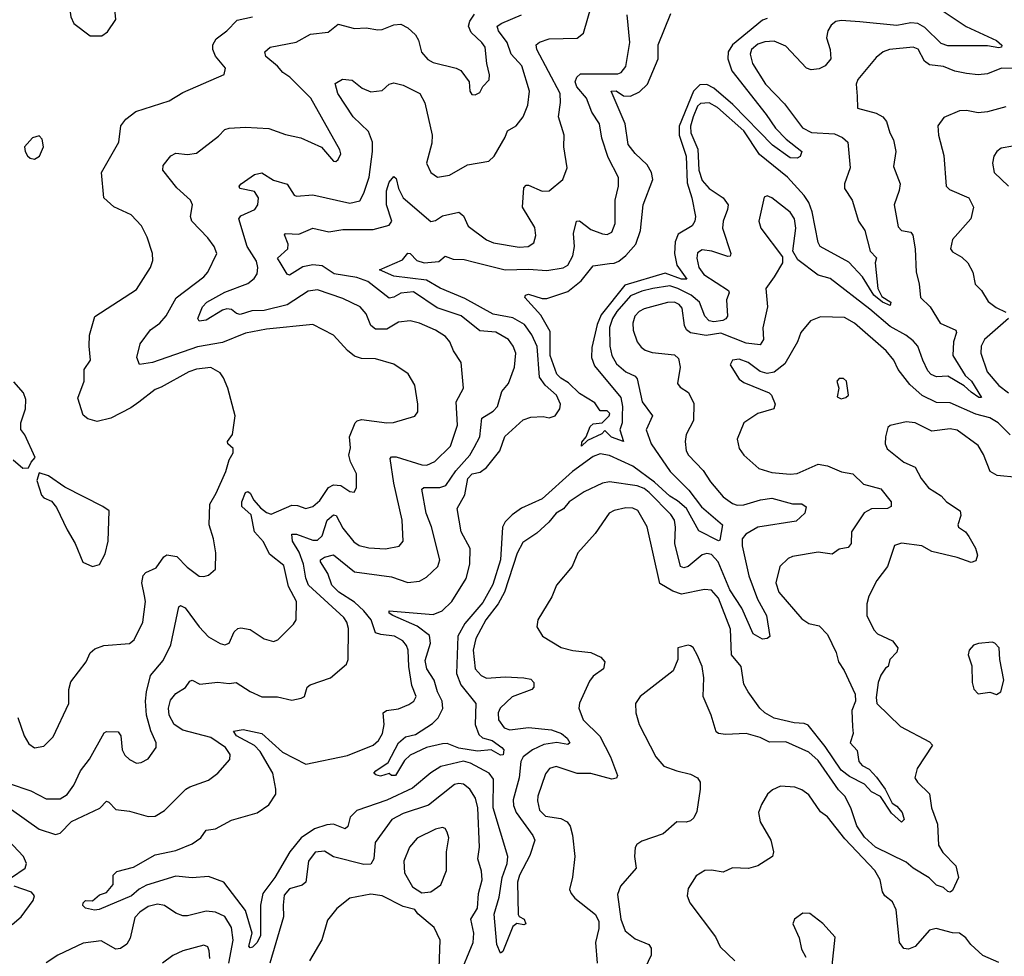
# Model space of a CAD drawing. Extents: x 1552294 to 1694791, y 811929 to 917222.
# Tile 569 of 643: x 1662571 to 1666818, y 884135 to 888173. Entities that reach past the tile are written whole.
import ezdxf

# ---------------------------------------------------------------- set-up
doc = ezdxf.new("R2010")
doc.units = 0

msp = doc.modelspace()

# ---------------------------------------------------------------- linework, layer by layer
at = {"layer": '0CON10XD'}
for points in [[(1664530.8, 886329.2), (1664555.9, 886375), (1664564.7, 886455), (1664612.5, 886485), (1664631.5, 886505), (1664650.5, 886569.5), (1664679.4, 886605), (1664704.6, 886675), (1664711.1, 886735), (1664699.7, 886765), (1664678.9, 886795), (1664625, 886826.2), (1664555, 886831.3), (1664475, 886896.1), (1664371.2, 886931.2), (1664269.4, 886999.4), (1664215.2, 886994.8), (1664185, 886977.3), (1664165, 886973.3), (1664072.7, 887045), (1664025, 887062), (1663927.8, 887077.8), (1663875, 887111.6), (1663835, 887116.1), (1663792.4, 887107.6), (1663735, 887072), (1663725, 887076.2), (1663699.4, 887119.4), (1663682.5, 887145), (1663726.9, 887185), (1663728.4, 887205), (1663713.5, 887245), (1663718, 887252), (1663775, 887248.2), (1663835, 887274.1), (1663905, 887258), (1663965, 887268.8), (1664095, 887268.2), (1664165, 887286.7), (1664175.9, 887305), (1664153, 887375), (1664152.4, 887435), (1664165, 887472.5), (1664185, 887496.7), (1664195, 887488.8), (1664205.3, 887445), (1664225.3, 887405), (1664345, 887303.1), (1664365, 887306.9), (1664395, 887327.7), (1664465, 887343.5), (1664485, 887327.5), (1664505, 887283.1), (1664585, 887223.6), (1664615, 887210.8), (1664725, 887193.2), (1664764.7, 887195.3), (1664788.5, 887211.5), (1664797.2, 887242.8), (1664792.7, 887277.3), (1664739.6, 887365), (1664745, 887448), (1664755, 887459.4), (1664765, 887460), (1664825, 887434.7), (1664855, 887435.4), (1664914.4, 887485), (1664932.5, 887535), (1664917.3, 887625), (1664920, 887675), (1664895.3, 887755), (1664904.2, 887815.8), (1664901.7, 887855), (1664801.6, 888045), (1664798.5, 888065), (1664813.1, 888076.9), (1664855, 888091.1), (1664975, 888093.6), (1665002.5, 888115), (1665103.5, 888465)], [(1662925, 888103.3), (1662949.5, 888120.5), (1662985.8, 888174.2), (1662982, 888205), (1662965, 888240), (1662937, 888267), (1662885.8, 888285.8), (1662835, 888281.2), (1662797.7, 888262.3), (1662788.3, 888251.7), (1662786.1, 888226.1), (1662791.2, 888185), (1662805, 888157.5), (1662875, 888103.8), (1662925, 888103.3)], [(1666545, 888216.2), (1666653.8, 888143.8), (1666785, 888083.8), (1666807, 888063), (1666805.6, 888055), (1666795, 888052.7), (1666745, 888061.3), (1666575, 888060.4), (1666545, 888070.3), (1666475, 888139.9), (1666445, 888157.1), (1666415, 888159.7), (1666355, 888148.8), (1666195, 888164.7), (1666115, 888170.5), (1666091.2, 888165), (1666070.6, 888149.4), (1666056.9, 888125), (1666050.6, 888095), (1666066.5, 888045), (1666069.1, 888005), (1666045.6, 887975), (1666018.9, 887961.1), (1665985, 887956.7), (1665965, 887964.4), (1665875, 888059.3), (1665825, 888081.2), (1665785, 888078.6), (1665755, 888068), (1665727.1, 888045), (1665721.1, 888025), (1665731.8, 887985), (1665787.3, 887895), (1665870, 887810), (1665947.7, 887707.7), (1665986.8, 887686.8), (1666085, 887680.9), (1666120, 887665), (1666142.5, 887645), (1666152.9, 887535), (1666128.9, 887465), (1666128.5, 887445), (1666161.1, 887395), (1666189.6, 887305), (1666216.4, 887265), (1666239.1, 887175), (1666266.6, 887146.6), (1666260.8, 887125), (1666271.8, 887015), (1666290.3, 886980.3), (1666328.5, 886955), (1666325, 886941.1), (1666291.9, 886955), (1666255.3, 886985), (1666206.2, 887065), (1666147.5, 887127.5), (1666024.3, 887195), (1666015, 887212.5), (1665988.9, 887345), (1665975.2, 887385), (1665955, 887415.2), (1665882.1, 887495), (1665762.6, 887592.6), (1665695, 887694.8), (1665580.8, 887795), (1665545, 887814.8), (1665507.9, 887812.1), (1665495, 887800.9), (1665475.2, 887755.2), (1665464.9, 887714.9), (1665465.1, 887685), (1665495.5, 887615), (1665500.5, 887525), (1665515, 887479.6), (1665544.7, 887445), (1665604.6, 887405), (1665626.2, 887375), (1665624.7, 887355), (1665604.7, 887305), (1665602.4, 887275), (1665638, 887165), (1665635.7, 887154.3), (1665625, 887151.9), (1665555.8, 887175.8), (1665515, 887181.3), (1665495, 887167.5), (1665491.6, 887145), (1665500.8, 887105), (1665521.8, 887075), (1665628, 887005), (1665631.2, 886995), (1665619.3, 886965), (1665623.3, 886895), (1665617.1, 886882.9), (1665603.3, 886876.7), (1665565, 886871), (1665545, 886874.8), (1665526.7, 886895), (1665503.5, 886955), (1665467.3, 886985), (1665410.3, 887015), (1665375, 887026), (1665302.5, 887015), (1665255, 887003.3), (1665205, 886982.3), (1665147.1, 886915), (1665127.8, 886885), (1665115, 886845.8), (1665116.7, 886765), (1665124.8, 886725), (1665145, 886688.8), (1665184.9, 886654.9), (1665226.3, 886636.3), (1665234.1, 886625), (1665255.2, 886525.2), (1665300.4, 886465), (1665272.9, 886405), (1665295.3, 886345), (1665376.1, 886225), (1665457, 886145), (1665512.5, 886072.5), (1665603.1, 885995), (1665590.8, 885929.2), (1665585, 885925.6), (1665499.7, 885969.7), (1665446.5, 886065), (1665408.4, 886098.4)], [(1662562.5, 885165), (1662590.6, 885085), (1662610.6, 885050.6), (1662635, 885034.4), (1662675, 885041.4), (1662715, 885081.4), (1662782.1, 885225), (1662782.2, 885285), (1662792, 885318), (1662857.1, 885405), (1662875, 885444), (1662895, 885460), (1662934.4, 885475.6), (1663045, 885484), (1663065, 885500), (1663101.5, 885575), (1663112.9, 885665), (1663109.4, 885689.4), (1663097.5, 885745), (1663102.8, 885777.2), (1663115, 885790), (1663159.5, 885810.5), (1663192.5, 885857.5), (1663205, 885865.5), (1663248.8, 885858.8), (1663292.6, 885812.6), (1663345, 885774.3), (1663365, 885772), (1663385, 885778.8), (1663415.9, 885804.1), (1663417.5, 885875), (1663407.1, 885935), (1663388.1, 885995), (1663391.5, 886085), (1663418.3, 886131.7), (1663459.7, 886225), (1663473.8, 886275), (1663491.8, 886305), (1663491.4, 886325), (1663468.8, 886345), (1663466.7, 886355), (1663488.8, 886385), (1663500, 886465), (1663469.2, 886585), (1663449.7, 886629.7), (1663435, 886650), (1663395, 886673.3), (1663333.9, 886666.1), (1663300, 886655), (1663181.7, 886588.3), (1663155, 886579.2), (1663085, 886524.4), (1663050.6, 886499.4), (1662963.3, 886455), (1662905, 886441.1), (1662865, 886452.2), (1662845, 886468), (1662822.1, 886542.1), (1662848.7, 886615), (1662849.4, 886665), (1662876.2, 886705), (1662870, 886765), (1662872.5, 886812.5), (1662895, 886893.8), (1663075, 887010.6), (1663135.6, 887105), (1663145.7, 887135), (1663144.2, 887165), (1663121.1, 887235), (1663095.6, 887285), (1663051.3, 887331.3), (1662976.3, 887366.3), (1662934.2, 887405), (1662924.4, 887515), (1662981.2, 887615), (1662998.8, 887645), (1663006.9, 887715), (1663028.6, 887745), (1663071.9, 887778.1), (1663215, 887822.9), (1663275, 887859.2), (1663452.7, 887937.3), (1663458, 887965), (1663416, 888016), (1663404.5, 888045), (1663404.5, 888065), (1663418.8, 888091.2), (1663465, 888125.6), (1663508.5, 888171.5), (1663575, 888185.5)], [(1663009.6, 885055), (1663013.1, 885025), (1663025, 885002.5), (1663045, 884982.9), (1663075, 884967.1), (1663095, 884970), (1663125, 884985.7), (1663159.4, 885035), (1663159.5, 885055), (1663137.2, 885107.2), (1663118.3, 885175), (1663114, 885235), (1663118, 885275), (1663134.4, 885345.6), (1663189.3, 885410.7), (1663222.2, 885477.8), (1663257.9, 885642.1), (1663265, 885646.9), (1663285, 885637.5), (1663345.2, 885555.2), (1663385, 885512.2), (1663435, 885483.8), (1663455, 885478.5), (1663475, 885484.3), (1663496.1, 885533.9), (1663511.5, 885548.5), (1663525, 885551.5), (1663565, 885543.3), (1663625, 885504.2), (1663665, 885492.9), (1663685, 885500), (1663752.6, 885567.4), (1663763.1, 885585), (1663765.3, 885665), (1663730.6, 885729.4), (1663710, 885820), (1663648.1, 885868.1), (1663622.6, 885922.6), (1663583.3, 885965), (1663568.9, 886038.9), (1663529.4, 886075), (1663529.1, 886095), (1663545, 886134.2), (1663555, 886138.9), (1663565, 886131.5), (1663581, 886101), (1663609.1, 886069.1), (1663635, 886048.5), (1663655, 886041.6), (1663745, 886079.4), (1663768.5, 886078.5), (1663805, 886065.5), (1663835, 886074.6), (1663865, 886100.8), (1663903.2, 886156.8), (1663925, 886168.2), (1663955.4, 886165.4), (1663995, 886139.2), (1664013.3, 886136.7), (1664023.8, 886155), (1664024.3, 886215), (1663997.4, 886267.4), (1663990.4, 886295), (1663997.2, 886327.2), (1663993.3, 886375), (1664018.1, 886435), (1664026.2, 886443.8), (1664045, 886448.8), (1664155, 886434.4), (1664183, 886437), (1664275, 886463.8), (1664287.9, 886482.1), (1664288.6, 886515), (1664275, 886597.5), (1664246.4, 886646.4), (1664185, 886687.5), (1664105, 886710.8), (1664045, 886712.5), (1664015, 886722.1), (1663985, 886746.7), (1663925, 886813.3), (1663835, 886858.5), (1663635, 886839.4), (1663545, 886821.4), (1663445, 886781.9), (1663337.3, 886762.7), (1663143.8, 886695), (1663087.3, 886687.3), (1663076.5, 886716.5), (1663090.4, 886775), (1663135, 886835.5), (1663175, 886864.4), (1663203.3, 886896.7), (1663245.9, 886974.1), (1663365, 887064.5), (1663383.1, 887085), (1663421.4, 887165), (1663410, 887195), (1663382.6, 887232.6), (1663313.3, 887305), (1663307.8, 887325), (1663315.6, 887375), (1663306.9, 887395), (1663248.1, 887448.1), (1663187.8, 887525), (1663190, 887545), (1663223.1, 887586.9), (1663245, 887597.8), (1663295, 887591.5), (1663332.8, 887597.2), (1663429.1, 887670.9), (1663455, 887699.2), (1663474.4, 887705.6), (1663545, 887709.6), (1663645, 887704.4), (1663718.1, 887678.1), (1663783.8, 887663.8), (1663873.3, 887623.3), (1663925, 887564), (1663935, 887562), (1663945, 887570), (1663955.6, 887595), (1663952, 887612), (1663826.5, 887835), (1663736.5, 887925), (1663705.7, 887945.7), (1663682.9, 887972.9), (1663632.5, 888015), (1663628.6, 888035), (1663651.2, 888055), (1663763.2, 888076.8), (1663825, 888111.2), (1663901.1, 888118.9), (1663945, 888153.5), (1664014.7, 888134.7), (1664065, 888137.8), (1664115, 888129.5), (1664135, 888130.9), (1664185, 888151.8), (1664215, 888153.5), (1664245, 888138.9), (1664278.7, 888108.7), (1664291.2, 888085), (1664303.6, 888033.6), (1664331.3, 888001.3), (1664355, 887988.8), (1664453.9, 887963.9), (1664473.6, 887953.6), (1664510, 887905), (1664512, 887865), (1664521.2, 887851.2), (1664535, 887848.8), (1664555, 887858.8), (1664568, 887885), (1664595.4, 887914.6), (1664597.8, 887935), (1664585.4, 887985), (1664578.5, 888055), (1664565, 888075.4), (1664518.5, 888118.5), (1664506.7, 888145), (1664513.1, 888166.9), (1664533, 888197)], [(1665408.4, 886098.4), (1665375, 886118.3), (1665309, 886179), (1665215, 886247.9), (1665115, 886294.8), (1665075, 886300.7), (1665045, 886289.5), (1664956, 886225), (1664825, 886107), (1664735, 886066.8), (1664695, 886038.3), (1664665, 886008.1), (1664653.5, 885985), (1664645.3, 885845), (1664612, 885738), (1664569.2, 885660.8), (1664490.7, 885569.3), (1664461.3, 885515), (1664454.8, 885354.8), (1664474.3, 885305.7), (1664538.6, 885225), (1664536.2, 885135), (1664550.9, 885090.9), (1664566.6, 885076.6), (1664608.8, 885065), (1664650.5, 885035), (1664659.1, 885025), (1664656.9, 885003.1), (1664645, 885001.8), (1664605, 885024.4), (1664545, 885019.4), (1664465, 885032.9), (1664415, 885052), (1664395, 885051.1), (1664325.3, 885034.7), (1664255, 885002.2), (1664231.4, 884978.6), (1664192.5, 884915), (1664174, 884914), (1664165, 884922.5), (1664127.9, 884912.1), (1664107, 884917), (1664098.8, 884925), (1664107.5, 884935), (1664159.8, 884970.2), (1664205.4, 885055), (1664235, 885081.4), (1664278.4, 885091.6), (1664351.5, 885138.5), (1664376.5, 885163.5), (1664396.6, 885203.4), (1664393.9, 885235), (1664373.4, 885275), (1664359.2, 885325), (1664327.5, 885375), (1664320.5, 885410.5), (1664342.6, 885485), (1664338.3, 885518.3), (1664285, 885558.4), (1664180, 885605), (1664164.5, 885615), (1664164.2, 885625), (1664355, 885608.9), (1664392.8, 885625), (1664434.2, 885665), (1664496.7, 885763.3), (1664512.7, 885825), (1664513.9, 885893.9), (1664474.6, 885965), (1664457.8, 886065), (1664491.4, 886125), (1664504.2, 886195), (1664522.8, 886215), (1664557.6, 886222.4), (1664585, 886242), (1664641.4, 886315), (1664663.5, 886376.5), (1664742.3, 886447.7), (1664775, 886458.9), (1664828.3, 886461.7), (1664855, 886456.5), (1664880.8, 886465), (1664901.2, 886495), (1664903.6, 886515), (1664886.2, 886555), (1664838.1, 886598.1), (1664812.5, 886632.5), (1664803.5, 886763.5), (1664780, 886815), (1664748.9, 886858.9), (1664697.4, 886887.4), (1664613.7, 886903.7), (1664490.8, 886970.8), (1664385, 887015.3), (1664325, 887049.8), (1664185, 887067.7), (1664122.5, 887095), (1664222.4, 887137.6), (1664245, 887166), (1664255, 887165.8), (1664283.8, 887135), (1664315, 887124.6), (1664378.6, 887131.4), (1664406.4, 887153.6), (1664441.1, 887141.1), (1664488.7, 887138.7), (1664532.4, 887127.6), (1664665, 887094.7), (1664765, 887097.1), (1664845, 887091.2), (1664915, 887103.2), (1664935.9, 887115), (1664957.5, 887155), (1664963.4, 887195), (1664959.1, 887250.9), (1664973.3, 887305), (1664985, 887306.5), (1665035, 887268.6), (1665085, 887249.6), (1665105, 887247.3), (1665125, 887257.1), (1665138.9, 887295), (1665140, 887395), (1665154.4, 887455), (1665153.6, 887493.6), (1665108.6, 887578.6), (1665082.6, 887662.6), (1665072.2, 887725), (1665039.2, 887775), (1665015.2, 887835.2), (1664974.1, 887884.1), (1664967.6, 887905), (1664973.8, 887926.2), (1664990.5, 887939.5), (1665150.4, 887939.6), (1665165, 887945.7), (1665185, 887971.2), (1665202.9, 888075), (1665191.8, 888195)], [(1664665, 887666.7), (1664675, 887694.2), (1664712, 887715), (1664741.9, 887755), (1664762.3, 887805), (1664769.2, 887865), (1664736.7, 887975), (1664690.3, 888025), (1664673.9, 888075), (1664635.9, 888125), (1664630.9, 888145), (1664651, 888159), (1664735.2, 888194.8)], [(1665795, 888178.3), (1665775, 888171), (1665645.2, 888065), (1665627.2, 888035), (1665625.5, 888005), (1665642.9, 887953), (1665790.6, 887765), (1665830.4, 887705), (1665877.5, 887657.5), (1665944.2, 887605), (1665937, 887583), (1665925, 887575.8), (1665895, 887577.7), (1665818, 887632), (1665647.7, 887807.7), (1665565, 887878.7), (1665535, 887893.7), (1665505, 887892.1), (1665477.7, 887865), (1665415.8, 887714.2), (1665416.2, 887675), (1665445.1, 887585.1), (1665450.3, 887470.3), (1665470.3, 887405), (1665485.4, 887325), (1665483.6, 887305), (1665472.2, 887285), (1665411.4, 887248.6), (1665398.3, 887215), (1665395.9, 887165), (1665404.8, 887115), (1665448.5, 887055), (1665425.7, 887054.3), (1665355, 887080.9), (1665181.5, 887028.5), (1665078.7, 886901.3), (1665061.1, 886858.9), (1665039.4, 886760.6), (1665037.3, 886717.3), (1665050.4, 886680.4), (1665163.6, 886543.6), (1665171.1, 886505), (1665169.7, 886465), (1665170, 886435), (1665160, 886405), (1665175.8, 886354.2), (1665123.1, 886373.1), (1665095, 886402.5), (1665082, 886388), (1665020.7, 886359.3), (1664994.7, 886334.7), (1664995, 886351.2), (1665014.2, 886375), (1665031.1, 886418.9), (1665045, 886430.5), (1665083.3, 886435), (1665113.3, 886465), (1665115.8, 886475.8), (1665105, 886486.7), (1665075, 886486.2), (1665051.4, 886521.4), (1664985, 886562.1), (1664937.9, 886607.9), (1664905, 886627), (1664888.4, 886645), (1664859, 886725), (1664859, 886829), (1664819.4, 886899.4), (1664750, 886975), (1664752.9, 886985), (1664765, 886989.5), (1664825, 886971.2), (1664845, 886971.5), (1664935, 887000.7), (1664992.7, 887047.3), (1665045, 887112.3), (1665115, 887122.3), (1665135, 887123.1), (1665155, 887132.4), (1665185, 887155.9), (1665228.9, 887205), (1665248.6, 887265), (1665260.3, 887375), (1665302.6, 887485), (1665295.6, 887515), (1665277.4, 887547.4), (1665225, 887596.5), (1665194.8, 887635), (1665182.4, 887725), (1665122.7, 887865), (1665143.8, 887866.2), (1665175, 887845.5), (1665205, 887844.1), (1665245, 887862.7), (1665279.4, 887895), (1665324.2, 888005), (1665325.3, 888064.7), (1665379.8, 888200.2)], [(1666872.3, 887962.3), (1666806, 887964), (1666745, 887939.2), (1666705, 887936.2), (1666655, 887941.8), (1666605, 887950.8), (1666555, 887971.8), (1666495, 887979.4), (1666473.2, 887995), (1666446.5, 888046.5), (1666425.3, 888055.3), (1666323.3, 888045), (1666295, 888034.2), (1666265, 888010.6), (1666186.7, 887915), (1666179.4, 887895), (1666183.2, 887843.2), (1666185, 887791.2), (1666265, 887770), (1666294.1, 887754.1), (1666309.5, 887735), (1666323.6, 887685), (1666340.5, 887655), (1666350.5, 887605), (1666340.6, 887540.6), (1666368.5, 887465), (1666365, 887436.7), (1666342.5, 887375), (1666360.6, 887280.6), (1666374.6, 887264.6), (1666415, 887257.1), (1666423.8, 887243.8), (1666433.1, 887185), (1666437.1, 887085), (1666451.2, 887035), (1666456.2, 886975), (1666498.2, 886935), (1666541.2, 886865), (1666608.9, 886835), (1666612.1, 886825), (1666598.8, 886785), (1666595.4, 886725), (1666649.5, 886639.5), (1666676.3, 886615), (1666720, 886545), (1666708, 886545), (1666675, 886566.6), (1666645, 886594.9), (1666575, 886635.9), (1666525, 886633.2), (1666503.2, 886643.2), (1666488.7, 886658.6), (1666466.1, 886705), (1666445.7, 886765), (1666425, 886788.6), (1666393.1, 886813.1), (1666325, 886849.8), (1666238.3, 886925), (1666067.1, 887057.1), (1666015, 887071.8), (1665927.2, 887137.2), (1665906.4, 887175), (1665918.6, 887275), (1665913.3, 887315), (1665893.7, 887343.7), (1665815, 887405.6), (1665795, 887414), (1665781.7, 887408.3), (1665759.1, 887305), (1665767.5, 887275), (1665861.4, 887151.4), (1665861.4, 887125), (1665825.9, 887064.1), (1665789.4, 887015), (1665796.7, 886935), (1665776.4, 886845), (1665778.9, 886795), (1665765, 886770.9), (1665705, 886778.5), (1665595, 886821.3), (1665532.1, 886812.1), (1665463.7, 886823.7), (1665446.7, 886836.7), (1665438.1, 886855), (1665428.8, 886928.8), (1665415.4, 886945), (1665395, 886954.8), (1665365, 886953.5), (1665265, 886926.2), (1665243.1, 886915), (1665224.7, 886895), (1665215.3, 886865), (1665217.3, 886835), (1665234.6, 886785), (1665251.9, 886761.9), (1665268.4, 886748.4), (1665298.5, 886738.5), (1665395, 886728.5), (1665412.5, 886712.5), (1665420.4, 886675), (1665408.8, 886605), (1665419.4, 886589.4), (1665455.4, 886565.4), (1665478.3, 886518.3), (1665477.5, 886445), (1665445.5, 886385), (1665441.5, 886355), (1665446.4, 886315), (1665455.5, 886295), (1665519.4, 886229.4), (1665550.8, 886180.9), (1665605, 886115.6), (1665645, 886087.5), (1665665, 886080.4), (1665695, 886080.9), (1665766.4, 886103.6), (1665815, 886110.8), (1665905, 886086), (1665945, 886086.5), (1665962.7, 886072.7), (1665957.9, 886045), (1665919.5, 886010.5), (1665755, 885985.1), (1665702.8, 885955), (1665687.8, 885935), (1665687.4, 885905), (1665716.4, 885775), (1665753.4, 885675), (1665791.9, 885605), (1665806.3, 885513.7), (1665795, 885504.7), (1665775, 885502.9), (1665735, 885525.6), (1665686.2, 885636.2), (1665634.3, 885714.3), (1665583.8, 885835), (1665555, 885866.9), (1665535, 885871.6), (1665515, 885866.5), (1665455, 885816.1), (1665435, 885810.4), (1665421.5, 885815), (1665396.2, 885915), (1665400, 885985), (1665395.8, 886015), (1665380.1, 886040.1), (1665286.8, 886135), (1665265, 886152.1), (1665235, 886164.1), (1665115, 886181.2), (1665085, 886175.4), (1665005, 886136.9), (1664941.1, 886095), (1664916.1, 886063.9), (1664884.4, 886045), (1664853.4, 886006.6), (1664801.1, 885958.9), (1664740.5, 885919.5), (1664717.4, 885872.6), (1664662.6, 885705), (1664634.7, 885655), (1664581.2, 885585), (1664537.8, 885505), (1664526.7, 885455), (1664535.6, 885375), (1664561.9, 885345), (1664584.3, 885334.3), (1664665, 885339.6), (1664745.9, 885335.9), (1664775, 885329.4), (1664788.1, 885315), (1664788.9, 885295), (1664780, 885285), (1664695, 885254.3), (1664643.2, 885205), (1664634.7, 885185), (1664636.6, 885155), (1664660.3, 885120.3), (1664685, 885111.3), (1664765, 885120.9), (1664865, 885111.4), (1664907.5, 885095), (1664932.9, 885075), (1664944.4, 885055), (1664935, 885048.2), (1664887.3, 885057.3), (1664831.7, 885048.3), (1664783, 885025), (1664742.5, 884995), (1664732.6, 884975), (1664725.5, 884905), (1664699.6, 884809.6), (1664701.5, 884785), (1664713, 884755), (1664784.6, 884655), (1664792.8, 884635), (1664770.9, 884569.1), (1664726.7, 884485), (1664718.4, 884455), (1664721.4, 884315), (1664725.8, 884305.8), (1664747.1, 884295), (1664753.8, 884275), (1664745, 884270), (1664715, 884276.7), (1664697.3, 884262.7), (1664655, 884156.2), (1664645, 884148.8), (1664629.2, 884185), (1664617.1, 884317.1), (1664639.6, 884390.4), (1664652.3, 884475), (1664673.4, 884535), (1664676.2, 884565), (1664612.7, 884775), (1664615, 884898), (1664596.5, 884925), (1664515, 884968.2), (1664485, 884976.3), (1664387.2, 884952.8), (1664345, 884926.5), (1664265, 884860.2), (1664155, 884807.4), (1664025, 884763.6), (1663995.9, 884735), (1663985.7, 884694.3), (1663975.4, 884684.6), (1663925, 884704.4), (1663895, 884702.3), (1663842.9, 884685), (1663784.5, 884645.5), (1663736.5, 884585), (1663671.7, 884475), (1663619.3, 884405), (1663609.5, 884355), (1663610, 884225), (1663595, 884193.8), (1663575, 884174.6), (1663565, 884171.4), (1663559.2, 884179.2), (1663574.1, 884235), (1663545, 884332.2), (1663451.1, 884455), (1663385, 884479.1), (1663315, 884473.2), (1663245, 884480.2), (1663118.5, 884441.5), (1663086.2, 884423.8), (1663052.5, 884395), (1662913.6, 884336.4), (1662893.4, 884333.4), (1662855, 884342.5), (1662843.5, 884353.5), (1662845, 884366), (1662855, 884375.7), (1662885, 884374), (1662915, 884400), (1662945, 884410), (1662974, 884445), (1662974, 884485), (1662989.4, 884500.6), (1663061.2, 884518.8), (1663155, 884571.8), (1663245, 884591.4), (1663315, 884619.4), (1663352.1, 884645), (1663375, 884678.5), (1663415, 884684.7), (1663485, 884721.8), (1663595, 884753.3), (1663645, 884788.1), (1663675, 884834), (1663676.4, 884855), (1663662.9, 884925), (1663608.4, 885018.4), (1663583.1, 885043.1), (1663505.6, 885085), (1663493.8, 885105), (1663535, 885113.3), (1663615.8, 885095), (1663705, 885014.6), (1663805, 884963.1), (1663985, 885000), (1664095.5, 885044.5), (1664118.8, 885065), (1664136.3, 885095), (1664142.9, 885135), (1664138.6, 885185), (1664153.3, 885195), (1664205, 885201.8), (1664249.5, 885220.5), (1664270.8, 885235), (1664281.4, 885255), (1664262.4, 885302.4), (1664249.7, 885385), (1664246.8, 885455), (1664240, 885475), (1664223.1, 885495), (1664187.5, 885515), (1664128.3, 885521.7), (1664105, 885530), (1664086.5, 885585), (1664056, 885625), (1664015, 885661.5), (1663947.3, 885705), (1663917.5, 885735), (1663900.2, 885785), (1663867.8, 885835), (1663868.2, 885845), (1663885, 885856.5), (1663925, 885865.3), (1664015, 885793.1), (1664175, 885771.6), (1664245, 885747.2), (1664295, 885752.3), (1664325, 885769.5), (1664374.3, 885815), (1664383.3, 885845), (1664346.9, 885986.9), (1664324.3, 886045), (1664305, 886148.8), (1664313.7, 886156.3), (1664383.8, 886156.2), (1664409.1, 886165), (1664451.8, 886228.2), (1664513.2, 886295), (1664530.8, 886329.2)], [(1662535, 884767.5), (1662655, 884683.3), (1662725, 884660.3), (1662745, 884666.2), (1662795, 884715.7), (1662916, 884774), (1662945, 884803.1), (1662955, 884800), (1662985, 884767.9), (1663045, 884760), (1663125, 884738.1), (1663155, 884739.4), (1663195.9, 884764.1), (1663287.5, 884855), (1663304.6, 884865.4), (1663385.4, 884894.6), (1663425, 884924.3), (1663476.6, 884983.4), (1663478.6, 885005), (1663458.8, 885035), (1663395, 885078.8), (1663275, 885109.3), (1663236.7, 885135), (1663216.2, 885175), (1663212.7, 885205), (1663221.2, 885238.8), (1663245, 885267.8), (1663285.9, 885294.1), (1663305, 885320.8), (1663315, 885325.6), (1663347.9, 885307.9), (1663425, 885317.3), (1663475, 885311.2), (1663505, 885314.7), (1663565, 885276.9), (1663615, 885254), (1663683.3, 885253.3), (1663745, 885239.5), (1663785, 885247.5), (1663798.8, 885255), (1663811.2, 885295), (1663824, 885305), (1663912, 885335), (1663981.2, 885395), (1663987.5, 885415), (1663988.7, 885548.7), (1663981.8, 885575), (1663968.9, 885595), (1663817.3, 885735), (1663804.8, 885765), (1663795.2, 885825), (1663776.9, 885876.9), (1663748.2, 885925), (1663744.2, 885955), (1663764.6, 885955.4), (1663835, 885929.7), (1663855, 885929.7), (1663875, 885948.1), (1663896.8, 886015), (1663925, 886038.7), (1663936.1, 886035), (1663965, 885981.5), (1664012.4, 885922.4), (1664035, 885906.1), (1664076.3, 885896.3), (1664148.5, 885891.5), (1664207.3, 885902.7), (1664224.6, 885925.4), (1664220.9, 886015), (1664184.4, 886174.4), (1664168.5, 886281.5), (1664175, 886288.5), (1664195, 886288.2), (1664305, 886254.2), (1664327.6, 886252.4), (1664361.7, 886268.3), (1664428.8, 886335), (1664460, 886425), (1664454.1, 886525), (1664485.3, 886584.7), (1664474.5, 886695), (1664441.5, 886745), (1664426.7, 886785), (1664407.3, 886807.3), (1664365, 886835.3), (1664295, 886865.3), (1664255, 886874.7), (1664205, 886868.5), (1664155, 886839.1), (1664105, 886838.5), (1664085, 886854.2), (1664065.4, 886905), (1664039.5, 886935), (1663965, 886970.7), (1663855, 887008.8), (1663815, 887003.4), (1663725, 886944.4), (1663625, 886920.1), (1663571.6, 886918.4), (1663522.4, 886902.4), (1663505.9, 886905.9), (1663485, 886923.9), (1663465, 886926.3), (1663445, 886920.4), (1663375, 886878.4), (1663345, 886873.8), (1663339.2, 886885), (1663359.8, 886935), (1663378.2, 886955), (1663455, 886999.1), (1663555, 887035.9), (1663582.5, 887057.5), (1663595, 887077.5), (1663598, 887105), (1663592.1, 887132.1), (1663552.4, 887195), (1663515.8, 887314.2), (1663525, 887327.1), (1663585, 887355.6), (1663598.2, 887375), (1663601.6, 887405), (1663583, 887433), (1663520.8, 887445), (1663517.1, 887455), (1663525.8, 887465), (1663584.1, 887505.9), (1663615, 887512.7), (1663665, 887481.6), (1663724.4, 887464.4), (1663755, 887416.7), (1663765, 887412.5), (1663835, 887418.5), (1663995, 887382.2), (1664037.5, 887392.5), (1664055.9, 887425), (1664077.6, 887495), (1664093.3, 887605), (1664093.3, 887645), (1664075, 887691.5), (1664008.6, 887755), (1663942.5, 887855), (1663931.1, 887898.9), (1663962.6, 887917.4), (1664005, 887912.2), (1664048.5, 887878.5), (1664085, 887862.2), (1664135, 887868.1), (1664165, 887895.7), (1664185, 887900.9), (1664225, 887891.2), (1664296.9, 887855), (1664317.8, 887815), (1664350.4, 887675), (1664349.2, 887640.8), (1664325.7, 887555), (1664343.8, 887515), (1664372.5, 887495), (1664425, 887503.1), (1664502.2, 887547.8), (1664595, 887564), (1664617.1, 887585), (1664665, 887666.7)], [(1666825, 887797.8), (1666745, 887775.4), (1666705, 887771.8), (1666655, 887782.1), (1666625, 887780.5), (1666557.8, 887752.2), (1666531.4, 887715), (1666534.4, 887675), (1666557.6, 887587.6), (1666567.1, 887455), (1666581.1, 887441.1), (1666665, 887405.6), (1666685.6, 887365), (1666673.5, 887315), (1666594.4, 887225), (1666586, 887185), (1666595, 887172), (1666635, 887149.2), (1666660, 887125), (1666681.9, 887085), (1666693, 887033), (1666720, 887005), (1666748.1, 886958.1), (1666782.7, 886932.7), (1666825, 886912.9)], [(1662635, 887572), (1662655.6, 887584.4), (1662674.2, 887625), (1662668, 887658), (1662655, 887672.5), (1662625.9, 887664.1), (1662591.2, 887625), (1662594, 887605), (1662605, 887586.2), (1662615.8, 887575.8), (1662635, 887572)], [(1666855, 887627.9), (1666805, 887619.5), (1666785.4, 887604.6), (1666773.3, 887585), (1666766.7, 887555), (1666774.4, 887515), (1666835.5, 887455)], [(1666129, 886889), (1666025, 886891.8), (1665982, 886875), (1665940, 886825), (1665925.3, 886785), (1665871.1, 886688.9), (1665825, 886653.8), (1665795, 886648.2), (1665765, 886657.1), (1665712.9, 886695), (1665675, 886710), (1665646, 886705), (1665635.8, 886685), (1665675, 886622.9), (1665695, 886608.9), (1665803.3, 886565), (1665814.2, 886554.2), (1665829.2, 886515), (1665824.1, 886495.9), (1665755, 886475.5), (1665694, 886435), (1665665.6, 886365), (1665674.4, 886325), (1665694.3, 886295), (1665758.8, 886238.8), (1665815, 886221.5), (1665895, 886213.3), (1665925, 886216), (1666015, 886257.5), (1666055, 886250), (1666115.8, 886224.2), (1666165, 886214.7), (1666210.4, 886170.4), (1666285, 886150.9), (1666330, 886095), (1666329.5, 886075), (1666314, 886066), (1666245.3, 886064.7), (1666213.6, 886046.4), (1666159.4, 885965), (1666157.2, 885915), (1666145, 885897.5), (1666105, 885890.5), (1666075, 885869.2), (1666015, 885876.7), (1665905, 885859.3), (1665885, 885850.4), (1665849.2, 885815), (1665832.7, 885745), (1665845.4, 885705), (1665945, 885590.6), (1665975, 885569.5), (1666019.1, 885559.1), (1666055, 885522), (1666093.3, 885445), (1666102.2, 885405), (1666127.2, 885367.2), (1666174.1, 885265), (1666175.8, 885234.3), (1666160.4, 885195), (1666163.8, 885123.8), (1666165.5, 885095), (1666152.5, 885055), (1666182.9, 885022.9), (1666191.1, 884975), (1666205, 884956.9), (1666235, 884941.6), (1666266.6, 884906.6), (1666304.1, 884855), (1666334.7, 884794.7), (1666355, 884781.6), (1666377.4, 884755), (1666386.7, 884725), (1666375, 884712.7), (1666332, 884752), (1666283.9, 884823.9), (1666245, 884844.3), (1666215, 884877.4), (1666149.6, 884909.6), (1666115, 884936.7), (1666045, 885038.9), (1665971.7, 885131.7), (1665955, 885139.3), (1665911.9, 885141.9), (1665825, 885162.3), (1665785, 885184.2), (1665762.8, 885205), (1665712.9, 885275), (1665695, 885307.5), (1665682.9, 885385), (1665641.1, 885435), (1665637.2, 885545), (1665585, 885679.4), (1665555, 885712.9), (1665525, 885716.9), (1665425, 885696.2), (1665388.8, 885708.8), (1665332.3, 885742.3), (1665276.8, 885986.8), (1665236.5, 886056.5), (1665215, 886067.2), (1665185, 886067.9), (1665135, 886056.8), (1665113.6, 886045), (1665052.6, 885957.4), (1664978.5, 885875), (1664953.8, 885816.2), (1664885.7, 885735), (1664865.6, 885685), (1664805.7, 885585), (1664802, 885555), (1664826, 885515), (1664906.3, 885466.3), (1664957.3, 885452.7), (1665035, 885444.7), (1665077.5, 885425), (1665094.3, 885405), (1665089.2, 885375), (1665045, 885342.1), (1665028.6, 885321.4), (1664985.9, 885225.9), (1664983.3, 885205), (1665001.4, 885155), (1665073.6, 885083.6), (1665119.7, 884995), (1665150, 884915), (1665145, 884903.6), (1665125, 884899.2), (1665035, 884923.4), (1664975, 884922.9), (1664885, 884953.3), (1664855.5, 884944.5), (1664838.9, 884921.1), (1664805.4, 884825), (1664803.9, 884805), (1664813.5, 884765), (1664839.4, 884739.4), (1664905, 884729.3), (1664931.9, 884715), (1664945.3, 884695.3), (1664955, 884656.7), (1664965.5, 884564.5), (1664955.7, 884475.7), (1664943.1, 884423.1), (1664949.4, 884405), (1664966, 884386), (1665054.4, 884315), (1665069.6, 884285), (1665069.4, 884255), (1665054.5, 884195), (1665062.5, 884105)], [(1666843.5, 886383.5), (1666790.9, 886435), (1666755, 886457.2), (1666695, 886472.6), (1666585, 886521.1), (1666525, 886522.6), (1666463.3, 886553.3), (1666410.3, 886600.3), (1666359.6, 886665), (1666341.5, 886705), (1666307.9, 886745), (1666171.2, 886865), (1666129, 886889)], [(1666835.6, 886885), (1666732.7, 886795), (1666718.5, 886765), (1666717.3, 886735), (1666744.1, 886655), (1666795, 886596.2), (1666836.2, 886565)], [(1662542.5, 886275), (1662585, 886240), (1662609.3, 886240.7), (1662620, 886265), (1662637.5, 886285), (1662592.7, 886382.7), (1662575.7, 886405.7), (1662575.6, 886435), (1662595.6, 886495), (1662597.5, 886535), (1662587.5, 886565), (1662545, 886611.9)], [(1666115, 886539.2), (1666135, 886543.8), (1666146.2, 886555), (1666138, 886615), (1666125, 886626.7), (1666105, 886626.7), (1666095.7, 886615), (1666104.3, 886585), (1666097.7, 886547.7), (1666115, 886539.2)], [(1666875, 886200), (1666787.3, 886207.3), (1666756.7, 886225), (1666727.8, 886297.8), (1666705, 886337.5), (1666615, 886403.3), (1666585, 886408.5), (1666505, 886399.4), (1666433.3, 886435), (1666395, 886440), (1666325, 886423.8), (1666316.2, 886415), (1666305.8, 886374.2), (1666304.2, 886345), (1666313.4, 886323.4), (1666385, 886265.7), (1666434, 886244), (1666459.1, 886195), (1666491.4, 886155), (1666545, 886120.8), (1666568.6, 886095), (1666627.1, 886055), (1666630.8, 886035), (1666618, 885995), (1666620, 885985), (1666650, 885965), (1666665.3, 885945.3), (1666694.4, 885895), (1666701.9, 885865), (1666695, 885840), (1666675, 885832.5), (1666614.5, 885854.5), (1666505, 885880), (1666462.5, 885905), (1666375, 885916.7), (1666344.5, 885905.5), (1666314.5, 885815), (1666267.5, 885755), (1666233, 885687), (1666225.5, 885655), (1666225.7, 885605), (1666255, 885542.9), (1666271.4, 885525), (1666336, 885495), (1666358, 885465), (1666355, 885446.7), (1666323.8, 885415), (1666317.5, 885385), (1666305, 885376.7), (1666285, 885346.7), (1666274.5, 885315.5), (1666265, 885250), (1666268.1, 885225), (1666370.8, 885125), (1666495, 885060), (1666508, 885045), (1666442.5, 884945), (1666432.5, 884905), (1666444.2, 884885), (1666495.7, 884835), (1666503.5, 884775), (1666529.7, 884705), (1666534.1, 884614.1), (1666552.7, 884582.7), (1666609.4, 884525), (1666620, 884475), (1666595, 884418.8), (1666585, 884411.2), (1666575, 884414), (1666555, 884432), (1666525, 884441.9), (1666493.7, 884473.7), (1666424.9, 884514.9), (1666395, 884540), (1666262.9, 884605), (1666215, 884648.7), (1666182.4, 884697.6), (1666155.7, 884775), (1666129.4, 884825), (1666102.4, 884852.4), (1666015, 884978.5), (1665975, 885015.3), (1665875, 885059.1), (1665805, 885058), (1665765, 885078.9), (1665705, 885096.2), (1665615, 885090.5), (1665585.4, 885095.4), (1665575, 885103.1), (1665554, 885174), (1665518.8, 885255), (1665521.2, 885335), (1665514.4, 885385), (1665495, 885432.5), (1665475.8, 885465.8), (1665465, 885473.3), (1665453.9, 885476.1), (1665410, 885465), (1665410, 885415), (1665390, 885365), (1665246.7, 885255), (1665226.7, 885225), (1665228.8, 885185), (1665242.9, 885135), (1665315.3, 884995.3), (1665350, 884955), (1665405, 884934.4), (1665465, 884920.8), (1665494.1, 884904.1), (1665506.2, 884885), (1665505.8, 884855), (1665491.2, 884758.8), (1665478.8, 884731.2), (1665465, 884718.8), (1665445, 884712.5), (1665405, 884714), (1665346.9, 884663.1), (1665255, 884630.8), (1665232.9, 884617.1), (1665226, 884604), (1665223.1, 884565), (1665230, 884515), (1665162.4, 884437.6), (1665149.2, 884400.8), (1665164.2, 884294.2), (1665182.2, 884245), (1665225, 884209.5), (1665285, 884186), (1665295, 884170), (1665295, 884140), (1665268.6, 884085)], [(1662885, 885815.7), (1662915, 885824.2), (1662939.7, 885870.3), (1662952.5, 885925), (1662956.7, 886055), (1662930, 886075), (1662765, 886158), (1662695, 886206.2), (1662655, 886220), (1662644.3, 886185.7), (1662665, 886123.3), (1662675, 886112), (1662707.5, 886097.5), (1662730, 886070), (1662775, 885973.3), (1662810, 885915), (1662843.9, 885833.9), (1662885, 885815.7)], [(1666785, 885263.3), (1666802.5, 885275), (1666816, 885325), (1666798.8, 885415), (1666796.2, 885465), (1666777.5, 885485), (1666765, 885488.8), (1666706.4, 885483.6), (1666685, 885476), (1666666.7, 885455), (1666662, 885435), (1666677.3, 885387.3), (1666678.8, 885315), (1666686.1, 885286.1), (1666705, 885266.7), (1666755, 885273.3), (1666785, 885263.3)], [(1662525, 884879.6), (1662618.4, 884848.4), (1662685, 884813.1), (1662745, 884813.8), (1662775, 884832.2), (1662805, 884872.9), (1662833.3, 884935), (1662871.4, 884985), (1662935, 885098.6), (1662945.7, 885104.3), (1662995, 885102), (1663006.7, 885085), (1663009.6, 885055)], [(1664464.8, 884045), (1664527, 884195), (1664530, 884235), (1664517.3, 884295), (1664545, 884342), (1664550.3, 884405), (1664566.3, 884465), (1664562.4, 884502.4), (1664546.4, 884555), (1664554.7, 884605.3), (1664547.1, 884775), (1664537.3, 884817.3), (1664513.1, 884855), (1664485, 884877.3), (1664465, 884880.3), (1664445.8, 884875), (1664334, 884786), (1664225, 884750.6), (1664176.7, 884725), (1664104.3, 884625.7), (1664098.4, 884555), (1664085, 884532.5), (1664055, 884530.3), (1663925, 884563.8), (1663885, 884588.5), (1663845, 884583.5), (1663816.4, 884545), (1663805, 884454.3), (1663789.2, 884440.8), (1663734.7, 884425.3), (1663712.3, 884397.7), (1663706.7, 884355), (1663709.2, 884305), (1663649.7, 884105)], [(1666795, 884107.5), (1666725, 884138.8), (1666674, 884185), (1666652, 884215), (1666625, 884234.3), (1666595, 884235.5), (1666524.3, 884254.3), (1666495, 884247.1), (1666433.6, 884176.4), (1666405, 884165.6), (1666385, 884168.1), (1666365.5, 884195), (1666351.1, 884335), (1666335, 884370), (1666303.1, 884395), (1666292.4, 884412.4), (1666283.1, 884465), (1666260, 884505), (1666130.6, 884640.6), (1666055, 884735.8), (1666025, 884758), (1665975, 884830.8), (1665945, 884852.9), (1665915, 884864.4), (1665852.1, 884867.9), (1665817.4, 884852.6), (1665796.5, 884833.5), (1665770.2, 884789.8), (1665758.1, 884755), (1665764.5, 884715), (1665811.1, 884635), (1665823.1, 884585), (1665817.5, 884565), (1665754.6, 884525.4), (1665715, 884513.8), (1665645, 884516.7), (1665605, 884498.1), (1665555, 884506.5), (1665525.8, 884504.2), (1665488.6, 884481.4), (1665455, 884426.7), (1665450, 884395), (1665460.8, 884365), (1665571.7, 884218.3), (1665592, 884175), (1665655.5, 884115.5)], [(1664305, 884408), (1664345, 884412.5), (1664386.9, 884443.1), (1664411.5, 884505), (1664411.5, 884585), (1664421.9, 884645), (1664415, 884670), (1664405.5, 884685.5), (1664395, 884690), (1664365, 884683.6), (1664285, 884643.8), (1664251.8, 884605), (1664227.9, 884545), (1664230.9, 884495), (1664265, 884434.2), (1664305, 884408)], [(1662535.8, 884475), (1662594.3, 884515), (1662600.9, 884535), (1662587.3, 884565), (1662521.1, 884635)], [(1662538.5, 884271.5), (1662576.5, 884305), (1662628.9, 884375), (1662634.3, 884395), (1662621.2, 884411.2), (1662547.4, 884437.4)], [(1664380.5, 884085), (1664384.5, 884204.5), (1664358.9, 884258.9), (1664287.9, 884317.9), (1664275, 884336.7), (1664225, 884349.4), (1664135, 884396.2), (1664085, 884402.9), (1663995, 884385.6), (1663938.5, 884341.5), (1663898.8, 884291.2), (1663874, 884206), (1663820.5, 884115)], [(1663473, 884105), (1663492, 884205), (1663485, 884258.6), (1663455, 884306.5), (1663415.4, 884325.4), (1663375, 884329.6), (1663295, 884309.6), (1663275, 884310), (1663245, 884320.4), (1663195, 884353.8), (1663165, 884359.6), (1663125, 884349.2), (1663088.5, 884325), (1663067.7, 884302.3), (1663047.6, 884212.4), (1663032.3, 884187.7), (1663005, 884168.7), (1662985, 884165.9), (1662922, 884202), (1662845, 884191.9), (1662735, 884139.3), (1662685, 884106.5)], [(1666075.5, 884094.5), (1666087.7, 884217.7), (1666035, 884276.7), (1665979.5, 884319.5), (1665949.3, 884320.7), (1665913.3, 884295), (1665906, 884275), (1665933.8, 884215), (1665943.8, 884165), (1665961.7, 884131.7)], [(1663390.7, 884125), (1663388.7, 884158.7), (1663382.5, 884175), (1663365, 884183.5), (1663275, 884158.9), (1663231.3, 884138.7), (1663186.2, 884105)]]:
    msp.add_lwpolyline(points, dxfattribs=at)

doc.saveas('drawing.dxf')
